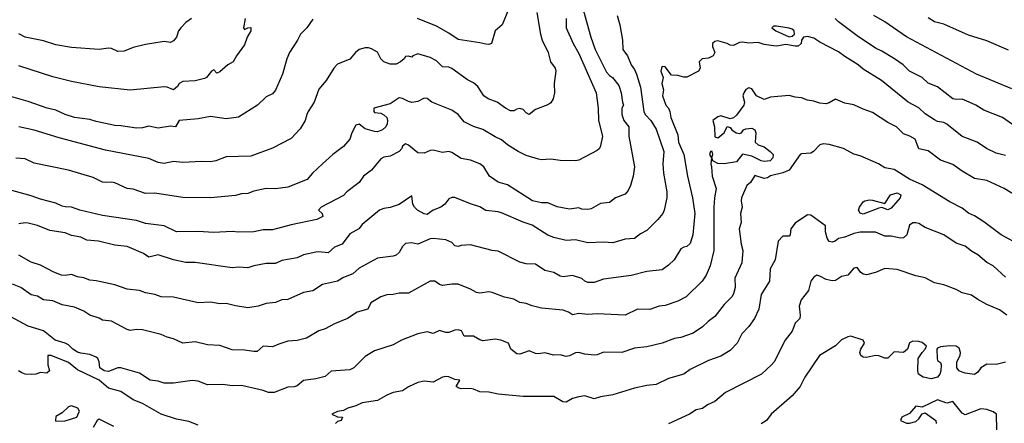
# Model space of a CAD drawing. Header units: metres. Extents: x -46681 to -43747, y -240911 to -237677.
# Tile 772 of 1056: x -45306 to -45147, y -238448 to -238383. Entities that reach past the tile are written whole.
import ezdxf

# ---------------------------------------------------------------- set-up
doc = ezdxf.new("R2010")
doc.units = ezdxf.units.M
doc.layers.add('CONTOUR_INDEX', color=1, linetype='Continuous')
doc.layers.add('CONTOUR_INTER', color=3, linetype='Continuous')

msp = doc.modelspace()

# ---------------------------------------------------------------- linework, layer by layer
at = {"layer": 'CONTOUR_INDEX'}
for points, elevation in [([(-45215.6, -238380.79), (-45214.14, -238386.02), (-45213.41, -238388.02), (-45211.6, -238391.66), (-45211.1, -238392.24), (-45210.63, -238392.52), (-45209.6, -238393.82), (-45209.21, -238395.02), (-45209.02, -238396.52), (-45208.84, -238397.02), (-45209.1, -238397.52), (-45209.14, -238398.52), (-45208.82, -238399.52), (-45208.01, -238400.52), (-45208.02, -238402.02), (-45207.06, -238407.02), (-45207.27, -238408.52), (-45207.75, -238410.02), (-45208.1, -238410.81), (-45208.6, -238411.44), (-45210.17, -238412.02), (-45211.1, -238412.79), (-45212.6, -238412.91), (-45214.1, -238413.79), (-45214.6, -238413.92), (-45215.6, -238413.87), (-45216.1, -238413.65), (-45217.6, -238413.83), (-45219.6, -238413.46), (-45221.1, -238412.84), (-45222.1, -238412.84), (-45223.58, -238412.52), (-45227.6, -238409.93), (-45229.1, -238409.46), (-45230.5, -238408.52), (-45231.41, -238407.02), (-45232.1, -238406.51), (-45233.6, -238405.9), (-45235.1, -238405.63), (-45236.6, -238404.67), (-45237.1, -238404.54), (-45238.1, -238404.68), (-45239.6, -238404.3), (-45240.1, -238404.35), (-45241.1, -238404.78), (-45242.1, -238404.73), (-45243.6, -238403.48), (-45244.1, -238403.26), (-45244.6, -238403.68), (-45244.71, -238404.02), (-45245.13, -238404.52), (-45246.6, -238405.27), (-45247.6, -238405.44), (-45248.1, -238405.72), (-45249.6, -238407.51), (-45250.9, -238408.52), (-45251.56, -238409.52), (-45253.59, -238411.02), (-45254.1, -238411.65), (-45257.71, -238413.52), (-45258.17, -238414.02), (-45257.56, -238414.52), (-45257.48, -238415.02), (-45258.42, -238415.52), (-45262.6, -238416.36), (-45265.6, -238417.2), (-45267.1, -238417.21), (-45268.6, -238417.53), (-45271.1, -238417.58), (-45272.1, -238417.44), (-45275.1, -238417.64), (-45277.6, -238417.44), (-45281.1, -238417.51), (-45283.1, -238416.53), (-45286.1, -238416.19), (-45287.6, -238415.7), (-45293.1, -238414.89), (-45296.75, -238414.02), (-45298.1, -238413.51), (-45299.1, -238413.48), (-45299.6, -238413.34), (-45300.6, -238412.88), (-45303.1, -238412.25), (-45304.6, -238411.68), (-45309.1, -238410.46)], 70), ([(-45278.68, -238383.02), (-45279.6, -238383.67), (-45280.42, -238384.52), (-45280.77, -238385.02), (-45281.11, -238386.02), (-45281.6, -238386.63), (-45282.1, -238386.88), (-45283.1, -238386.7), (-45286.1, -238387.2), (-45288.1, -238387.67), (-45289.6, -238388.27), (-45290.6, -238388.34), (-45291.6, -238387.84), (-45292.1, -238387.78), (-45293.6, -238388.01), (-45298.1, -238387.71), (-45300.6, -238387.24), (-45302.6, -238386.63), (-45305.6, -238386.03), (-45306.6, -238385.49)], 75), ([(-45146.1, -238394.4), (-45151.78, -238392.02), (-45163.1, -238385.98), (-45166.6, -238383.52), (-45168.39, -238382.52)], 70), ([(-45147.1, -238424.86), (-45149.1, -238423), (-45150.1, -238422.5), (-45151.6, -238421.24), (-45152.6, -238420.65), (-45153.6, -238419.84), (-45155.1, -238419.35), (-45157.1, -238418), (-45160.1, -238416.83), (-45161.1, -238416.19), (-45161.6, -238416.03), (-45162.1, -238416.07), (-45162.6, -238416.45), (-45163.08, -238418.02), (-45163.6, -238418.49), (-45164.1, -238418.56), (-45165.6, -238418.22), (-45166.6, -238418.19), (-45168.1, -238417.54), (-45170.6, -238417.57), (-45171.6, -238417.77), (-45173.1, -238418.38), (-45174.1, -238418.57), (-45174.64, -238419.02), (-45175.1, -238419.18), (-45175.6, -238419.07), (-45175.94, -238418.52), (-45176.22, -238417.52), (-45176.2, -238416.52), (-45178.6, -238414.81), (-45179.1, -238414.75), (-45181.1, -238416.1), (-45181.83, -238417.02), (-45181.89, -238418.02), (-45182.1, -238418.24), (-45183.1, -238418.23), (-45183.86, -238419.02), (-45184.34, -238422.02), (-45185.17, -238423.52), (-45185.28, -238425.52), (-45186.6, -238427.63), (-45186.99, -238430.02), (-45187.66, -238431.52), (-45188.6, -238432.85), (-45189.71, -238434.02), (-45190.49, -238435.52), (-45191.6, -238436.71), (-45193.1, -238437.64), (-45195.1, -238438.33), (-45198.1, -238439.8), (-45199.1, -238440.56), (-45201.6, -238441.22), (-45203.6, -238442.21), (-45205.1, -238442.38), (-45207.1, -238442.82), (-45210.6, -238443.89), (-45212.6, -238444.18), (-45213.6, -238444.54), (-45215.1, -238444.03), (-45216.1, -238444.18), (-45217.1, -238444.47), (-45218.1, -238445.08), (-45218.69, -238445.02), (-45220.1, -238444.14), (-45225.1, -238444.17), (-45229.1, -238443.77), (-45230.6, -238443.44), (-45232.1, -238443.4), (-45233.1, -238442.96), (-45233.6, -238442.88), (-45235.1, -238442.89), (-45235.6, -238442.76), (-45235.88, -238442.52), (-45235.29, -238441.52), (-45236.1, -238441.39), (-45237.1, -238440.95), (-45237.6, -238440.94), (-45238.1, -238441.05), (-45239.6, -238441.81), (-45241.1, -238441.66), (-45242.1, -238441.9), (-45243.6, -238442.59), (-45244.6, -238443.24), (-45246.1, -238443.49), (-45247.1, -238443.92), (-45248.6, -238444.82), (-45251.1, -238445.16), (-45252.1, -238445.68), (-45253.42, -238446.02), (-45254.1, -238446.42), (-45255.1, -238446.56), (-45256.01, -238447.02), (-45255.1, -238447.45), (-45254.29, -238447.52), (-45254.48, -238448.02), (-45255.1, -238448.22), (-45255.42, -238448.52)], 65), ([(-45277.6, -238448.81), (-45279.1, -238448.17), (-45281.1, -238447.81), (-45283.6, -238447.03), (-45286.6, -238445.28), (-45288.1, -238444.67), (-45290.1, -238443.36), (-45292.1, -238442.81), (-45293.62, -238441.52), (-45297.1, -238439.84), (-45298.6, -238438.66), (-45301.39, -238437.52), (-45301.91, -238437.52), (-45301.91, -238439.02), (-45301.62, -238440.02), (-45302.1, -238440.37), (-45303.1, -238440.26), (-45303.83, -238440.52), (-45304.6, -238440.61), (-45305.6, -238440.53), (-45306.1, -238440.34), (-45306.63, -238440.02)], 65)]:
    msp.add_lwpolyline(points, dxfattribs=dict(at, elevation=elevation))
at = {"layer": 'CONTOUR_INTER'}
for points, elevation in [([(-45227.42, -238381.52), (-45228.48, -238384.02), (-45229.6, -238384.98), (-45230.21, -238387.02), (-45230.6, -238387.19), (-45231.1, -238387.17), (-45232.1, -238386.91), (-45235.6, -238386.39), (-45237.1, -238385.35), (-45239.1, -238384.23), (-45242.14, -238383.02)], 73), ([(-45259.1, -238383.12), (-45260.05, -238384.52), (-45261.05, -238385.52), (-45261.56, -238386.52), (-45262.87, -238388.52), (-45263.3, -238389.52), (-45263.97, -238392.02), (-45265.1, -238394.62), (-45265.6, -238395.17), (-45266.6, -238395.69), (-45268, -238397.02), (-45271.1, -238398.97), (-45273.1, -238399.24), (-45275.6, -238398.83), (-45277.6, -238399.22), (-45280.66, -238399.52), (-45281.3, -238400.52), (-45282.1, -238400.41), (-45284.1, -238400.75), (-45285.6, -238400.42), (-45286.6, -238400.69), (-45287.6, -238400.75), (-45290.1, -238400.36), (-45291.1, -238400.32), (-45294.1, -238399.67), (-45295.1, -238399.33), (-45297.6, -238398.99), (-45299.09, -238398.52), (-45300.6, -238397.84), (-45302.04, -238397.52), (-45305.1, -238396.4), (-45308.1, -238395.59)], 73), ([(-45218.1, -238383.02), (-45218.1, -238384.52), (-45216.99, -238387.02), (-45216.1, -238388.66), (-45213.27, -238395.02), (-45212.97, -238397.52), (-45212.92, -238399.52), (-45212.25, -238402.02), (-45212.6, -238403.58), (-45212.76, -238404.02), (-45213.1, -238404.37), (-45216.1, -238405.93), (-45216.6, -238406.01), (-45219.1, -238405.99), (-45220.6, -238405.75), (-45222.1, -238405.84), (-45222.6, -238405.76), (-45224.6, -238405.15), (-45225.88, -238404.52), (-45227.6, -238403.45), (-45228.6, -238402.61), (-45229.6, -238402.17), (-45231.6, -238400.98), (-45233.1, -238400.46), (-45234.6, -238399.7), (-45235.57, -238398.52), (-45236.6, -238397.81), (-45239.85, -238396.52), (-45240.6, -238395.92), (-45241.1, -238395.87), (-45242.1, -238396.41), (-45243.1, -238396.57), (-45243.6, -238396.45), (-45244.6, -238395.93), (-45245.1, -238395.84), (-45246.6, -238396.81), (-45249.19, -238397.52), (-45249.23, -238398.02), (-45249.1, -238398.21), (-45248.1, -238398.32), (-45247.6, -238398.58), (-45247.13, -238399.02), (-45247, -238399.52), (-45247.05, -238400.02), (-45247.3, -238400.52), (-45247.81, -238401.02), (-45248.6, -238401.33), (-45249.1, -238401.29), (-45250.6, -238400.83), (-45251.6, -238400.1), (-45252.1, -238400.25), (-45252.79, -238401.52), (-45253.11, -238402.52), (-45254.1, -238403.73), (-45255.83, -238405.02), (-45257.53, -238406.52), (-45259.14, -238408.02), (-45259.98, -238409.02), (-45263.1, -238410.31), (-45265.1, -238410.54), (-45266.6, -238410.52), (-45268.6, -238410.92), (-45269.6, -238411.3), (-45270.6, -238411.39), (-45271.6, -238411.64), (-45275.6, -238411.99), (-45280.1, -238411.95), (-45284.6, -238411.25), (-45286.1, -238411.29), (-45288.1, -238410.62), (-45289.1, -238410.5), (-45291.1, -238409.59), (-45291.6, -238409.46), (-45292.6, -238409.55), (-45293.1, -238409.47), (-45294.6, -238408.72), (-45298.6, -238407.56), (-45304.1, -238406.39), (-45305.6, -238405.68), (-45307.1, -238405.59)], 71), ([(-45222.85, -238382.02), (-45222.3, -238385.52), (-45222.03, -238386.52), (-45221.04, -238388.52), (-45220.65, -238390.02), (-45219.89, -238391.02), (-45219.81, -238391.52), (-45220.04, -238393.52), (-45220.01, -238395.02), (-45220.24, -238396.02), (-45220.6, -238396.63), (-45221.1, -238396.96), (-45223.1, -238397.71), (-45224.1, -238398.54), (-45224.6, -238398.28), (-45225.1, -238397.71), (-45225.6, -238397.56), (-45226.1, -238397.65), (-45226.6, -238397.92), (-45227.1, -238397.92), (-45227.91, -238397.52), (-45229.26, -238396.52), (-45230.74, -238396.02), (-45231.43, -238395.52), (-45232.38, -238394.02), (-45233.1, -238393.42), (-45234.1, -238392.91), (-45236.6, -238391.11), (-45237.1, -238390.88), (-45238.1, -238390.82), (-45239.1, -238389.83), (-45240.1, -238389.29), (-45242.1, -238388.7), (-45242.9, -238389.02), (-45243.1, -238389.27), (-45243.6, -238389.1), (-45244.1, -238389.14), (-45244.32, -238389.52), (-45244.89, -238390.02), (-45245.6, -238390.39), (-45246.6, -238390.4), (-45247.6, -238389.99), (-45248.1, -238389.53), (-45248.6, -238388.44), (-45249.6, -238387.9), (-45250.1, -238387.73), (-45250.6, -238387.74), (-45251.6, -238388.04), (-45252.19, -238388.52), (-45253.1, -238389.57), (-45255.1, -238390.37), (-45255.67, -238391.02), (-45256.92, -238393.02), (-45258.1, -238394.42), (-45258.84, -238396.52), (-45259.81, -238398.02), (-45260.07, -238398.52), (-45260.3, -238399.52), (-45261.1, -238400.86), (-45262.6, -238402.39), (-45265.6, -238404), (-45269.1, -238405.28), (-45273.1, -238405.39), (-45274.77, -238406.02), (-45275.6, -238406.2), (-45277.1, -238406.11), (-45280.1, -238406.29), (-45281.6, -238406.15), (-45283.1, -238406.48), (-45284.1, -238406.32), (-45285.6, -238405.67), (-45292.6, -238404.31), (-45300.1, -238402.32), (-45304.1, -238401.05), (-45306.6, -238400.54)], 72), ([(-45209.87, -238382.52), (-45209.46, -238384.02), (-45209.01, -238386.52), (-45208.94, -238388.02), (-45208.22, -238389.02), (-45207.61, -238390.52), (-45207.1, -238391.25), (-45206.76, -238392.02), (-45206.1, -238394.1), (-45205.57, -238398.02), (-45205.36, -238398.52), (-45204.46, -238399.52), (-45203.6, -238400.91), (-45202.33, -238404.52), (-45202.52, -238406.52), (-45202.4, -238408.02), (-45201.83, -238411.02), (-45201.87, -238412.02), (-45202.29, -238414.02), (-45202.49, -238414.52), (-45203.29, -238415.52), (-45205.1, -238417.31), (-45206.1, -238417.81), (-45207.1, -238418.58), (-45208.6, -238418.7), (-45210.6, -238419.31), (-45212.1, -238419.16), (-45214.6, -238419.27), (-45216.6, -238418.82), (-45218.1, -238418.93), (-45220.1, -238418.43), (-45221.1, -238418.05), (-45223.6, -238416.45), (-45225.1, -238415.97), (-45228.6, -238414.42), (-45229.1, -238414.26), (-45231.1, -238414.06), (-45232.1, -238413.45), (-45233.6, -238413), (-45236.1, -238411.95), (-45236.6, -238411.95), (-45237.1, -238412.18), (-45237.74, -238413.02), (-45238.36, -238413.52), (-45239.6, -238414.01), (-45240.6, -238414.71), (-45241.1, -238414.61), (-45242.17, -238414.02), (-45242.64, -238413.52), (-45242.92, -238413.02), (-45243.1, -238411.68), (-45245.1, -238413.08), (-45246.6, -238413.57), (-45247.6, -238413.72), (-45248.28, -238414.02), (-45251.1, -238416.31), (-45251.64, -238417.02), (-45253.1, -238417.84), (-45254.36, -238419.52), (-45255.6, -238419.98), (-45256.6, -238420.93), (-45258.1, -238420.75), (-45258.6, -238420.81), (-45260.6, -238421.23), (-45261.6, -238421.72), (-45264.1, -238422.14), (-45265.1, -238422.61), (-45266.6, -238422.65), (-45268.6, -238422.99), (-45269.6, -238423.33), (-45271.1, -238423.23), (-45272.1, -238423.34), (-45278.1, -238422.49), (-45279.6, -238422.48), (-45281.6, -238422.05), (-45284.1, -238421.24), (-45285.6, -238421.62), (-45286.43, -238421.02), (-45289.1, -238419.9), (-45291.1, -238419.65), (-45293.7, -238419.02), (-45295.6, -238418.84), (-45296.6, -238418.4), (-45298.1, -238418.1), (-45299.1, -238417.67), (-45301.6, -238417.3), (-45303.6, -238416.47), (-45305.1, -238416.13), (-45305.6, -238416.05), (-45306.6, -238416.24)], 69), ([(-45270.04, -238383.02), (-45270.26, -238384.52), (-45270.1, -238384.79), (-45269.6, -238384.53), (-45269.1, -238384.47), (-45269.08, -238385.02), (-45269.68, -238386.02), (-45270.1, -238387.26), (-45271.42, -238389.02), (-45271.94, -238390.02), (-45272.83, -238390.52), (-45274.1, -238391.63), (-45274.6, -238391.85), (-45275.1, -238391.31), (-45275.47, -238391.52), (-45276.29, -238392.52), (-45276.6, -238392.72), (-45278.1, -238393.06), (-45280.1, -238393.19), (-45280.68, -238393.52), (-45280.98, -238394.02), (-45281.6, -238394.54), (-45282.6, -238394.12), (-45283.1, -238394.06), (-45288.6, -238394.59), (-45293.6, -238394.06), (-45298.1, -238393.18), (-45301.1, -238392.41), (-45306.6, -238390.66)], 74), ([(-45145.45, -238400.52), (-45147.6, -238399), (-45150.6, -238397.83), (-45151.88, -238397.02), (-45152.97, -238396.52), (-45154.1, -238396.06), (-45155.1, -238396.12), (-45155.62, -238396.02), (-45158.1, -238394.08), (-45159.6, -238393.44), (-45160.6, -238392.52), (-45162.6, -238391.54), (-45163.67, -238390.52), (-45165.06, -238389.52), (-45167.1, -238388.26), (-45168.1, -238387.78), (-45171.1, -238385.83), (-45174.1, -238383.55), (-45174.62, -238383.02)], 69), ([(-45146.6, -238388.12), (-45150.1, -238386.63), (-45153.1, -238385.71), (-45157.1, -238383.93), (-45158.6, -238383.53), (-45159.6, -238382.88)], 71), ([(-45184.6, -238384.25), (-45184.86, -238384.52), (-45184.22, -238385.02), (-45182.1, -238385.94), (-45181.6, -238385.84), (-45181.2, -238385.52), (-45181.28, -238385.02), (-45181.6, -238384.74), (-45182.1, -238384.54), (-45184.1, -238384.23), (-45184.6, -238384.25)], 68), ([(-45147.1, -238405.18), (-45148.6, -238404.81), (-45150.19, -238404.02), (-45151.67, -238403.02), (-45154.1, -238402.1), (-45156.6, -238400.1), (-45157.1, -238399.84), (-45158.1, -238399.66), (-45158.6, -238399.4), (-45160.1, -238398.4), (-45161.1, -238397.44), (-45162.84, -238396.52), (-45167.13, -238393.02), (-45170.1, -238391.19), (-45170.91, -238390.52), (-45173.1, -238389.16), (-45174.1, -238388.37), (-45177.1, -238386.83), (-45178.1, -238386.16), (-45179.1, -238385.91), (-45179.77, -238386.02), (-45180.1, -238386.51), (-45180.15, -238387.02), (-45180.6, -238387.48), (-45181.1, -238387.5), (-45182.6, -238387.2), (-45184.1, -238387.48), (-45184.6, -238387.44), (-45186.1, -238387.21), (-45187.1, -238386.89), (-45188.6, -238386.97), (-45189.6, -238386.83), (-45190.1, -238386.86), (-45191.1, -238387.36), (-45191.6, -238387.3), (-45192.11, -238387.02), (-45193.6, -238386.63), (-45194.1, -238386.7), (-45194.48, -238387.02), (-45194.45, -238387.52), (-45194.11, -238388.52), (-45194.38, -238389.02), (-45195.1, -238389.42), (-45196.12, -238389.52), (-45196.63, -238390.02), (-45196.47, -238391.02), (-45196.72, -238391.52), (-45198.6, -238392.47), (-45199.1, -238392.51), (-45200.1, -238392.21), (-45201.1, -238392.17), (-45202.1, -238390.84), (-45202.6, -238390.79), (-45202.73, -238391.02), (-45202.82, -238391.52), (-45202.42, -238392.52), (-45202.68, -238393.52), (-45202.39, -238394.52), (-45202.54, -238395.52), (-45202.03, -238397.02), (-45201.6, -238397.48), (-45201.37, -238398.02), (-45201.21, -238399.02), (-45200.1, -238401.82), (-45199.95, -238403.02), (-45199.08, -238405.02), (-45198.52, -238408.52), (-45197.69, -238412.02), (-45197.31, -238414.52), (-45197.65, -238418.02), (-45198.1, -238419.42), (-45198.6, -238419.9), (-45199.1, -238419.99), (-45199.6, -238420.25), (-45200.68, -238422.02), (-45201.6, -238422.91), (-45202.6, -238423.66), (-45205.1, -238423.91), (-45207.6, -238424.6), (-45212.1, -238425.15), (-45213.6, -238425.69), (-45214.6, -238425.71), (-45215.09, -238425.52), (-45215.6, -238425.08), (-45217.1, -238424.58), (-45218.6, -238424.78), (-45219.1, -238424.69), (-45220.1, -238424.07), (-45221.6, -238423.77), (-45223.1, -238422.74), (-45224.6, -238422.67), (-45225.6, -238422.44), (-45229.1, -238420.64), (-45230.1, -238420.54), (-45233.6, -238419.6), (-45235.1, -238419.73), (-45235.6, -238419.91), (-45236.1, -238419.76), (-45236.6, -238419.25), (-45237.6, -238418.79), (-45239.6, -238418.59), (-45240.1, -238418.63), (-45242.1, -238419.5), (-45243.1, -238419.29), (-45244.1, -238419.41), (-45244.6, -238419.9), (-45245.1, -238420.85), (-45245.6, -238421.29), (-45246.1, -238421.47), (-45248.6, -238421.77), (-45251.6, -238423.4), (-45252.6, -238424.28), (-45254.1, -238424.9), (-45255.1, -238425.52), (-45257.53, -238426.02), (-45259.1, -238427.06), (-45260.6, -238427.34), (-45263.1, -238428.44), (-45264.1, -238428.54), (-45265.1, -238428.93), (-45266.6, -238429.08), (-45267.94, -238429.52), (-45269.6, -238429.81), (-45271.6, -238429.51), (-45273.1, -238429.1), (-45274.1, -238429.16), (-45275.6, -238428.91), (-45277.6, -238429.01), (-45281.6, -238428.07), (-45283.6, -238428.03), (-45284.6, -238427.66), (-45286.1, -238427.39), (-45287.1, -238426.98), (-45289.1, -238426.79), (-45291.1, -238426.08), (-45294.1, -238425.42), (-45295.1, -238425.31), (-45296.1, -238424.96), (-45297.1, -238424.78), (-45298.1, -238424.4), (-45299.1, -238424.6), (-45299.68, -238424.52), (-45300.94, -238424.02), (-45303.1, -238422.88), (-45304.6, -238422.42), (-45306.6, -238421.29)], 68), ([(-45145.1, -238411.86), (-45147.3, -238410.52), (-45150.1, -238409.23), (-45152.1, -238408.86), (-45154.1, -238407.72), (-45155.6, -238406.61), (-45157.6, -238405.92), (-45159.6, -238404.43), (-45161.1, -238404.06), (-45161.72, -238402.52), (-45162.57, -238402.02), (-45163.6, -238401.65), (-45164.7, -238400.52), (-45166.1, -238399.85), (-45168.6, -238398.18), (-45170.1, -238397.67), (-45171.6, -238396.96), (-45173.1, -238396.68), (-45174.6, -238396.06), (-45175.6, -238396.65), (-45176.1, -238396.8), (-45177.1, -238396.71), (-45178.1, -238396.35), (-45179.1, -238396.22), (-45180.1, -238395.84), (-45181.1, -238395.75), (-45182.1, -238395.45), (-45185.1, -238395.72), (-45186.1, -238396.09), (-45187.35, -238395.52), (-45188.1, -238394.4), (-45188.6, -238394.24), (-45189.1, -238394.48), (-45189.43, -238395.02), (-45189.58, -238395.52), (-45189.3, -238396.52), (-45189.4, -238397.02), (-45190.6, -238398.64), (-45191.1, -238399.05), (-45191.6, -238399.23), (-45193.1, -238398.75), (-45193.6, -238398.91), (-45194.4, -238399.52), (-45194.16, -238400.52), (-45194.1, -238402.17), (-45193.6, -238402.29), (-45192.61, -238401.52), (-45192.1, -238400.47), (-45191.6, -238400.61), (-45191.32, -238401.02), (-45190.64, -238401.52), (-45190.1, -238401.63), (-45189.79, -238401.52), (-45189.46, -238401.02), (-45189.1, -238400.84), (-45188.1, -238400.75), (-45187.6, -238400.99), (-45187.44, -238401.52), (-45187.57, -238403.02), (-45187.1, -238403.43), (-45186.1, -238403.75), (-45185.15, -238404.52), (-45184.68, -238405.02), (-45184.72, -238405.52), (-45185.17, -238406.02), (-45186.1, -238406.14), (-45186.6, -238406.05), (-45188.1, -238405.26), (-45189.6, -238404.97), (-45190.6, -238406.17), (-45192.6, -238406.49), (-45193.6, -238406.48), (-45194.44, -238406.02), (-45194.57, -238405.52), (-45194.44, -238405.02), (-45194.52, -238404.52), (-45194.8, -238404.52), (-45194.93, -238405.02), (-45194.62, -238405.52), (-45194.74, -238406.52), (-45194.61, -238407.02), (-45194.55, -238408.52), (-45193.9, -238410.52), (-45194.15, -238412.02), (-45194.23, -238413.52), (-45194.27, -238420.52), (-45194.85, -238423.02), (-45195.47, -238424.52), (-45196.15, -238425.52), (-45198.7, -238428.02), (-45200.1, -238428.74), (-45202.1, -238429.45), (-45203.1, -238429.52), (-45204.6, -238430.09), (-45206.6, -238430.05), (-45208.6, -238430.98), (-45213.1, -238430.77), (-45214.6, -238430.91), (-45216.1, -238430.73), (-45217.1, -238430.94), (-45217.73, -238430.52), (-45218.6, -238430.21), (-45222.1, -238429.84), (-45223.6, -238429.49), (-45224.6, -238429.09), (-45225.6, -238428.93), (-45226.6, -238428.42), (-45228.1, -238428.07), (-45230.1, -238427.31), (-45230.6, -238427.21), (-45232.1, -238427.44), (-45232.6, -238427.35), (-45233.6, -238426.79), (-45235.6, -238425.99), (-45236.6, -238425.96), (-45238.1, -238426.22), (-45238.6, -238426.05), (-45239.38, -238425.52), (-45240.1, -238425.5), (-45243.6, -238427.44), (-45245.1, -238427.41), (-45246.1, -238427.66), (-45247.1, -238427.71), (-45248.1, -238428.01), (-45249.68, -238429.02), (-45250.21, -238430.02), (-45251.9, -238430.52), (-45253.47, -238431.52), (-45255.6, -238432.4), (-45257.1, -238433.23), (-45258.11, -238433.52), (-45260.1, -238434.72), (-45261.6, -238435.08), (-45263.1, -238435.2), (-45264.6, -238435.66), (-45265.6, -238436.11), (-45267.1, -238436.01), (-45268.1, -238436.85), (-45268.6, -238436.88), (-45270.1, -238436.65), (-45272.1, -238436.62), (-45274.1, -238435.89), (-45276.1, -238435.77), (-45278.1, -238435.3), (-45280.1, -238435.54), (-45281.6, -238434.8), (-45282.6, -238434.54), (-45283.6, -238434.1), (-45286.6, -238433.39), (-45287.6, -238433.33), (-45288.6, -238433.45), (-45289.1, -238433.32), (-45291.6, -238431.98), (-45293.1, -238431.8), (-45293.6, -238431.49), (-45295.1, -238430.99), (-45296.1, -238430.35), (-45297.6, -238429.69), (-45299.6, -238429.3), (-45301.1, -238428.65), (-45302.6, -238428.49), (-45303.6, -238427.93), (-45304.6, -238427.7), (-45306.28, -238426.52), (-45307.6, -238425.97)], 67), ([(-45144.6, -238419.72), (-45147.78, -238418.02), (-45150.6, -238415.92), (-45152.1, -238414.95), (-45153.1, -238414.48), (-45154.1, -238413.68), (-45156.1, -238412.64), (-45160.6, -238409.9), (-45162.6, -238408.98), (-45165.1, -238407.42), (-45166.6, -238407.15), (-45167.63, -238406.52), (-45170.6, -238405.22), (-45171.6, -238404.97), (-45173.31, -238404.02), (-45175.6, -238403.37), (-45176.6, -238403.3), (-45177.1, -238403.46), (-45178.12, -238404.52), (-45178.6, -238404.8), (-45180.1, -238404.88), (-45180.29, -238405.02), (-45182.1, -238407.54), (-45183.1, -238407.98), (-45185.1, -238408.44), (-45185.6, -238408.75), (-45186.1, -238408.88), (-45187.6, -238408.4), (-45188.31, -238409.52), (-45188.91, -238410.02), (-45189.76, -238412.02), (-45189.85, -238412.52), (-45189.66, -238413.52), (-45189.92, -238414.52), (-45189.85, -238416.02), (-45190.16, -238417.02), (-45189.81, -238419.52), (-45189.54, -238420.52), (-45189.71, -238422.52), (-45190.84, -238425.02), (-45190.81, -238426.52), (-45191.1, -238427.53), (-45191.36, -238428.02), (-45192.6, -238429.27), (-45194.1, -238431.21), (-45195.19, -238432.02), (-45196.1, -238432.9), (-45197.6, -238433.91), (-45199.6, -238434.6), (-45200.6, -238434.76), (-45202.58, -238435.52), (-45205.1, -238436.11), (-45207.1, -238436.33), (-45209.1, -238437.04), (-45212.1, -238436.99), (-45213.1, -238437.39), (-45213.6, -238437.46), (-45215.1, -238437.32), (-45216.1, -238437.06), (-45216.6, -238437.08), (-45217.6, -238437.57), (-45218.1, -238437.66), (-45219.1, -238437.43), (-45220.1, -238437.47), (-45221.6, -238437.08), (-45222.6, -238437.26), (-45223.1, -238437.21), (-45224.1, -238436.77), (-45225.6, -238437.28), (-45226.1, -238437.25), (-45227.05, -238436.52), (-45227.47, -238435.52), (-45228.67, -238435.02), (-45229.6, -238434.87), (-45231.6, -238435.12), (-45232.1, -238434.98), (-45233.1, -238434.41), (-45234.6, -238434.37), (-45235.06, -238433.52), (-45235.6, -238433.36), (-45236.1, -238433.41), (-45237.1, -238433.8), (-45237.6, -238433.8), (-45238.6, -238433.5), (-45239.6, -238433.97), (-45240.6, -238433.67), (-45242.1, -238434.03), (-45244.77, -238435.02), (-45246.1, -238435.78), (-45249.1, -238436.74), (-45250.6, -238437.67), (-45252.47, -238439.52), (-45253.1, -238439.84), (-45256.1, -238440.08), (-45257.1, -238440.89), (-45258.6, -238441.27), (-45260.6, -238441.57), (-45261.6, -238442.4), (-45262.1, -238442.58), (-45263.1, -238442.64), (-45265.31, -238443.52), (-45266.24, -238443.52), (-45267.1, -238443.19), (-45270.6, -238442.38), (-45272.1, -238442.43), (-45273.6, -238442.21), (-45276.1, -238442.24), (-45277.6, -238441.68), (-45278.6, -238441.55), (-45281.6, -238441.98), (-45283.1, -238441.98), (-45284.1, -238441.65), (-45285.39, -238441.52), (-45287.1, -238440.37), (-45290.1, -238439.52), (-45290.62, -238439.52), (-45292.1, -238440.1), (-45292.81, -238440.02), (-45293.52, -238439.52), (-45293.62, -238438.52), (-45293.85, -238438.02), (-45294.1, -238437.78), (-45295.1, -238437.37), (-45296.6, -238437.16), (-45297.1, -238436.98), (-45297.86, -238436.52), (-45298.6, -238435.82), (-45299.1, -238435.53), (-45300.74, -238435.02), (-45302.6, -238433.51), (-45305.1, -238432.76), (-45308.6, -238430.91)], 66), ([(-45165.71, -238411.52), (-45164.6, -238411.22), (-45164.04, -238411.52), (-45164.13, -238412.02), (-45165.6, -238413.67), (-45166.1, -238413.93), (-45167.1, -238413.58), (-45167.6, -238413.66), (-45170.1, -238414.64), (-45170.6, -238414.51), (-45170.86, -238414.02), (-45170.72, -238413.52), (-45170.1, -238412.68), (-45169.85, -238412.52), (-45169.1, -238412.33), (-45168.6, -238412.37), (-45166.6, -238412.91), (-45165.71, -238411.52)], 66), ([(-45146.91, -238431.02), (-45148.1, -238430.13), (-45150.1, -238429.27), (-45151.6, -238428.48), (-45152.6, -238427.77), (-45154.1, -238427.38), (-45155.1, -238426.83), (-45157.1, -238426.07), (-45158.6, -238425.78), (-45160.1, -238424.95), (-45161.6, -238424.62), (-45164.6, -238423.63), (-45166.6, -238423.42), (-45168.1, -238424.08), (-45169.6, -238424.48), (-45170.1, -238424.34), (-45170.57, -238424.02), (-45171.1, -238423.3), (-45171.6, -238423.37), (-45172.6, -238424.5), (-45173.6, -238424.75), (-45174.6, -238425.37), (-45175.1, -238425.46), (-45176.1, -238425.25), (-45177.1, -238424.68), (-45177.6, -238424.54), (-45178.1, -238424.85), (-45178.56, -238425.52), (-45178.95, -238427.02), (-45180.16, -238428.52), (-45180.44, -238429.52), (-45180.28, -238431.02), (-45180.36, -238431.52), (-45181.1, -238432.3), (-45181.6, -238433.6), (-45182.74, -238435.02), (-45184.52, -238438.52), (-45184.91, -238439.02), (-45186.54, -238440.52), (-45192.35, -238443.52), (-45194.1, -238444.98), (-45195.26, -238445.52), (-45196.1, -238446.08), (-45197.1, -238446.32), (-45198.17, -238447.02), (-45201.6, -238448.57)], 64), ([(-45147.1, -238438.62), (-45148.6, -238438.98), (-45150.1, -238438.92), (-45151.1, -238439.5), (-45151.6, -238440.24), (-45152.1, -238440.58), (-45153.6, -238440.4), (-45154.1, -238440.22), (-45154.58, -238440.02), (-45154.97, -238439.52), (-45154.97, -238438.52), (-45154.45, -238437.52), (-45154.39, -238437.02), (-45154.6, -238436.32), (-45155.1, -238435.99), (-45156.1, -238435.96), (-45157.6, -238436.14), (-45158.1, -238436.31), (-45158.21, -238436.52), (-45158.17, -238438.02), (-45158.1, -238438.31), (-45157.6, -238438.67), (-45157.48, -238439.02), (-45157.57, -238440.02), (-45157.73, -238440.52), (-45158.1, -238441.01), (-45159.1, -238441.31), (-45160.44, -238441.02), (-45161.15, -238440.52), (-45161.25, -238440.02), (-45161.2, -238438.02), (-45160.57, -238437.02), (-45160.09, -238436.52), (-45159.88, -238436.02), (-45160.6, -238435.44), (-45161.1, -238435.27), (-45162.1, -238435.19), (-45162.6, -238435.46), (-45162.97, -238436.52), (-45163.6, -238437.02), (-45165.1, -238436.94), (-45166.1, -238437.96), (-45166.6, -238437.93), (-45167.6, -238437.55), (-45168.1, -238437.5), (-45169.6, -238437.83), (-45170.1, -238437.79), (-45170.5, -238437.52), (-45170.65, -238437.02), (-45170.49, -238436.52), (-45169.89, -238435.52), (-45170.09, -238435.02), (-45172.1, -238434.41), (-45172.6, -238434.48), (-45173.6, -238435.01), (-45174.6, -238435.96), (-45177.17, -238437.52), (-45179.54, -238441.02), (-45180.29, -238442.52), (-45181.6, -238444.04), (-45184.98, -238447.02), (-45185.75, -238448.02), (-45186.6, -238448.6)], 63), ([(-45148.51, -238449.52), (-45148.57, -238447.02), (-45149.1, -238446.62), (-45150.1, -238446.28), (-45151.1, -238446.16), (-45153.6, -238447.13), (-45154.1, -238446.86), (-45155.6, -238444.94), (-45156.6, -238445.21), (-45158.1, -238444.69), (-45160.6, -238445.87), (-45161.6, -238445.73), (-45162.6, -238446.88), (-45163.85, -238447.52), (-45164.07, -238448.02), (-45163.1, -238448.44), (-45162.6, -238448.45), (-45161.6, -238448.2), (-45161.1, -238447.75), (-45160.6, -238446.93), (-45160.1, -238446.82), (-45158.35, -238448.02), (-45158.29, -238448.52)], 62), ([(-45298.6, -238445.83), (-45299.6, -238446.8), (-45300.6, -238447.38), (-45300.69, -238448.02), (-45300.6, -238448.14), (-45299.1, -238448.11), (-45297.25, -238447.52), (-45296.81, -238446.52), (-45297.04, -238446.02), (-45298.1, -238445.68), (-45298.6, -238445.83)], 64), ([(-45291.25, -238449.02), (-45293.6, -238447.84), (-45293.93, -238448.02), (-45294.6, -238449.15)], 64)]:
    msp.add_lwpolyline(points, dxfattribs=dict(at, elevation=elevation))

doc.saveas('drawing.dxf')
